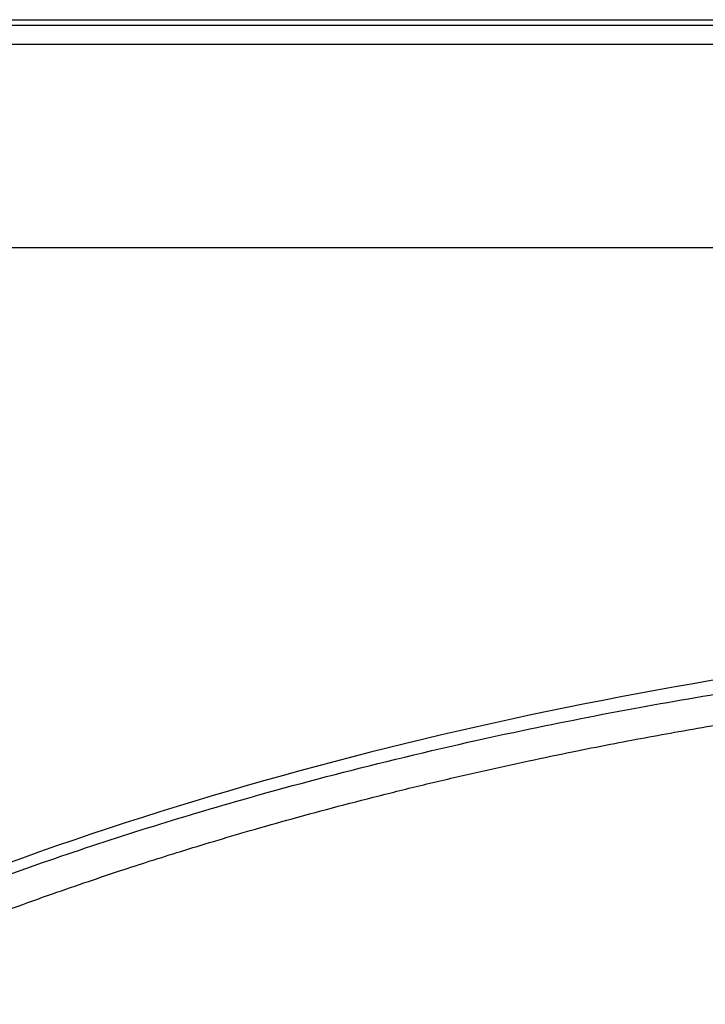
# Model space of a CAD drawing. Header units: millimetres. Extents: x -382 to 385, y -44 to 2191.
# Tile 272 of 339: x -105 to -56, y 28 to 99. Entities that reach past the tile are written whole.
import ezdxf

# ---------------------------------------------------------------- set-up
doc = ezdxf.new("R2010")
doc.units = ezdxf.units.MM
doc.layers.add('ORTHO$8', color=7, linetype='CONTINUOUS', true_color=0xffffff)

msp = doc.modelspace()

# ---------------------------------------------------------------- linework, layer by layer
at = {"layer": 'ORTHO$8', "color": 252, "linetype": 'Continuous'}
for p, q in [((-199.258, 98.555), (201.257, 98.555)), ((200.2, 96.789), (-198.2, 96.789)), ((-195.2, 82.286), (197.2, 82.286))]:
    msp.add_line(p, q, dxfattribs=at)
at = {"layer": 'ORTHO$8', "color": 7, "linetype": 'Continuous'}
msp.add_line((-199.26, 98.167), (201.047, 98.167), dxfattribs=at)
msp.add_open_spline([(1, 56.015), (-13.066, 56.015), (-27.102, 55.156), (-54.89, 51.701), (-68.684, 49.102), (-95.571, 42.024), (-108.757, 37.53), (-127.07, 29.169), (-132.926, 26.116), (-143.911, 19.295), (-149.024, 15.533), (-155.36, 9.373), (-157.25, 7.224), (-160.325, 2.856), (-161.539, 0.588), (-163.046, -3.92), (-163.341, -6.136), (-163.073, -9.002), (-162.958, -9.684), (-162.795, -10.352)], degree=3, knots=[0, 0, 0, 0, 0.207023, 0.207023, 0.414047, 0.414047, 0.62107, 0.62107, 0.724581, 0.724581, 0.828093, 0.828093, 0.879849, 0.879849, 0.931605, 0.931605, 0.98336, 0.98336, 1, 1, 1, 1], dxfattribs=at)
at = {"layer": 'ORTHO$8', "color": 252, "linetype": 'Continuous'}
for points, knots in [([(-162.784, -6.936), (-162.776, -6.548), (-162.758, -5.772), (-162.535, -3.934), (-161.889, -1.406), (-160.015, 2.765), (-155.777, 8.709), (-147.581, 16.191), (-136.779, 23.325), (-124.83, 29.605), (-113.704, 34.441), (-103.892, 38.083), (-95.968, 40.707), (-88.002, 43.096), (-78.937, 45.507), (-69.465, 47.677), (-60.536, 49.437), (-51.552, 50.966), (-40.622, 52.506), (-26.856, 53.93), (-14.573, 54.641), (-5.028, 54.897), (-1.009, 54.917), (1, 54.927)], [0, 0, 0, 0, 0.009485, 0.018973, 0.04442, 0.069866, 0.118779, 0.189809, 0.268628, 0.335147, 0.407717, 0.460247, 0.498606, 0.537289, 0.588786, 0.643004, 0.686346, 0.728059, 0.782244, 0.854718, 0.938861, 0.969429, 1, 1, 1, 1]), ([(-160.785, -8.477), (-160.785, -7.763), (-160.675, -6.305), (-160.197, -4.15), (-159.465, -2.091), (-158.559, -0.176), (-157.483, 1.684), (-156.161, 3.622), (-154.479, 5.75), (-152.317, 8.127), (-149.574, 10.762), (-146.194, 13.614), (-142.398, 16.449), (-138.552, 19.028), (-134.962, 21.241), (-131.529, 23.211), (-127.958, 25.136), (-124.043, 27.111), (-119.847, 29.088), (-115.684, 30.922), (-111.822, 32.524), (-108.349, 33.889), (-105.222, 35.062), (-102.392, 36.08), (-99.834, 36.967), (-97.506, 37.747), (-95.309, 38.46), (-93.1, 39.156), (-90.724, 39.881), (-88.07, 40.662), (-85.105, 41.502), (-81.897, 42.37), (-78.553, 43.23), (-75.154, 44.063), (-71.732, 44.857), (-68.412, 45.588), (-65.33, 46.23), (-62.569, 46.778), (-60.031, 47.26), (-57.51, 47.718), (-54.831, 48.182), (-51.89, 48.664), (-48.678, 49.159), (-45.175, 49.662), (-41.339, 50.169), (-37.096, 50.677), (-32.379, 51.177), (-27.15, 51.653), (-21.598, 52.067), (-16.11, 52.384), (-11.057, 52.596), (-6.575, 52.722), (-2.621, 52.784), (-0.15, 52.797), (1, 52.797)], [0, 0, 0, 0, 0.017885, 0.036071, 0.052616, 0.067929, 0.082725, 0.09828, 0.116095, 0.136505, 0.159776, 0.186443, 0.215717, 0.242257, 0.265279, 0.286391, 0.307804, 0.331832, 0.357678, 0.382604, 0.404685, 0.424282, 0.441803, 0.457496, 0.471702, 0.484412, 0.496059, 0.50793, 0.520683, 0.534929, 0.55115, 0.568749, 0.586708, 0.604872, 0.623121, 0.641238, 0.657574, 0.671888, 0.684809, 0.697553, 0.71151, 0.726824, 0.743593, 0.761696, 0.781433, 0.803269, 0.827584, 0.854534, 0.884147, 0.913315, 0.939147, 0.961988, 0.982302, 1, 1, 1, 1])]:
    msp.add_open_spline(points, degree=3, knots=knots, dxfattribs=at)

doc.saveas('drawing.dxf')
